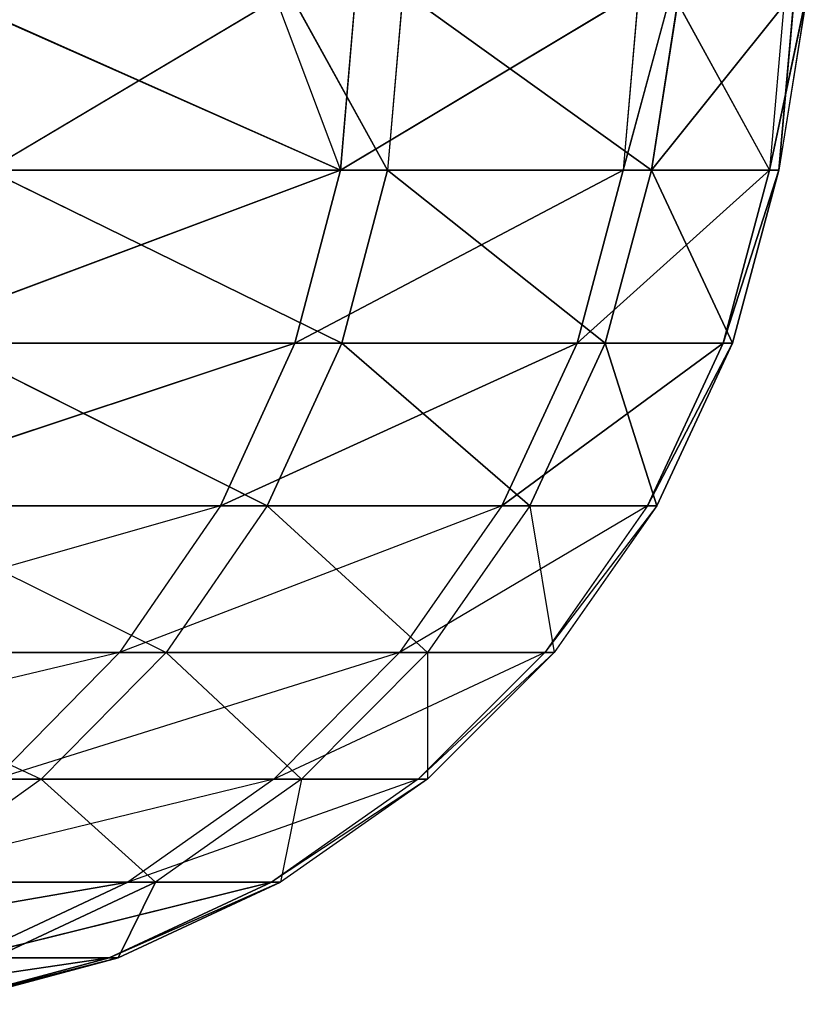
# Model space of a CAD drawing. Extents: x 0 to 8.9, y 0 to 29.9.
# Tile 324 of 656: x 3.8194 to 3.8347, y 0.0003 to 0.0194. Entities that reach past the tile are written whole.
import ezdxf

# ---------------------------------------------------------------- set-up
doc = ezdxf.new("R2010")
doc.units = 0
doc.header["$LTSCALE"] = 2.54
doc.layers.get('0').update_dxf_attribs({"color": 13, "linetype": 'CONTINUOUS'})

# ---------------------------------------------------------------- blocks, each defined once
blk = doc.blocks.new('SZCZOTKA_DO_WC_BEZ_POKRYWK')
at = {"color": 0}
for p, q in [((3.825589, 0.016527, 1.039229), (3.817767, 0.02, 1.003565)), ((3.824583, 0.02, 1.23238), (3.818746, 0.016527, 1.256419)), ((3.824281, 0.02, 1.031082), (3.825589, 0.016527, 1.039229)), ((3.824583, 0.02, 1.23238), (3.826503, 0.016527, 1.220753)), ((3.825887, 0.02, 1.039172), (3.825589, 0.016527, 1.039229)), ((3.831387, 0.02, 1.075278), (3.825589, 0.016527, 1.039229)), ((3.831387, 0.02, 1.075278), (3.825589, 0.016527, 1.039229)), ((3.826802, 0.02, 1.220807), (3.826503, 0.016527, 1.220753)), ((3.826802, 0.02, 1.220807), (3.831635, 0.016527, 1.184616)), ((3.826802, 0.02, 1.220807), (3.831635, 0.016527, 1.184616)), ((3.831387, 0.02, 1.075278), (3.831085, 0.016527, 1.075313)), ((3.832026, 0.02, 1.081135), (3.831085, 0.016527, 1.075313)), ((3.83442, 0.02, 1.14821), (3.831635, 0.016527, 1.184616)), ((3.83442, 0.02, 1.14821), (3.831635, 0.016527, 1.184616)), ((3.832178, 0.02, 1.182303), (3.831635, 0.016527, 1.184616)), ((3.832178, 0.02, 1.182303), (3.831635, 0.016527, 1.184616)), ((3.832026, 0.02, 1.081135), (3.833932, 0.016527, 1.111701)), ((3.834236, 0.02, 1.111689), (3.833932, 0.016527, 1.111701)), ((3.834668, 0.02, 1.131715), (3.833932, 0.016527, 1.111701)), ((3.834668, 0.02, 1.131715), (3.834116, 0.016527, 1.148201)), ((3.83442, 0.02, 1.14821), (3.834116, 0.016527, 1.148201)), ((3.825589, 0.016527, 1.039229), (3.816602, 0.01316, 1.003876)), ((3.825589, 0.016527, 1.039229), (3.816602, 0.01316, 1.003876)), ((3.825589, 0.016527, 1.039229), (3.817473, 0.016527, 1.003643)), ((3.825589, 0.016527, 1.039229), (3.817473, 0.016527, 1.003643)), ((3.818746, 0.016527, 1.256419), (3.826503, 0.016527, 1.220753)), ((3.818746, 0.016527, 1.256419), (3.826503, 0.016527, 1.220753)), ((3.818746, 0.016527, 1.256419), (3.825615, 0.01316, 1.220594)), ((3.818746, 0.016527, 1.256419), (3.825615, 0.01316, 1.220594)), ((3.825589, 0.016527, 1.039229), (3.824702, 0.01316, 1.039397)), ((3.825589, 0.016527, 1.039229), (3.824702, 0.01316, 1.039397)), ((3.831085, 0.016527, 1.075313), (3.824702, 0.01316, 1.039397)), ((3.831085, 0.016527, 1.075313), (3.824702, 0.01316, 1.039397)), ((3.831085, 0.016527, 1.075313), (3.825589, 0.016527, 1.039229)), ((3.831085, 0.016527, 1.075313), (3.825589, 0.016527, 1.039229)), ((3.826503, 0.016527, 1.220753), (3.825615, 0.01316, 1.220594)), ((3.826503, 0.016527, 1.220753), (3.825615, 0.01316, 1.220594)), ((3.826503, 0.016527, 1.220753), (3.831635, 0.016527, 1.184616)), ((3.826503, 0.016527, 1.220753), (3.831635, 0.016527, 1.184616)), ((3.826503, 0.016527, 1.220753), (3.830738, 0.01316, 1.184522)), ((3.826503, 0.016527, 1.220753), (3.830738, 0.01316, 1.184522)), ((3.831085, 0.016527, 1.075313), (3.830189, 0.01316, 1.075416)), ((3.831085, 0.016527, 1.075313), (3.830189, 0.01316, 1.075416)), ((3.833932, 0.016527, 1.111701), (3.830189, 0.01316, 1.075416)), ((3.833932, 0.016527, 1.111701), (3.830189, 0.01316, 1.075416)), ((3.831635, 0.016527, 1.184616), (3.830738, 0.01316, 1.184522)), ((3.831635, 0.016527, 1.184616), (3.830738, 0.01316, 1.184522)), ((3.833932, 0.016527, 1.111701), (3.831085, 0.016527, 1.075313)), ((3.833932, 0.016527, 1.111701), (3.831085, 0.016527, 1.075313)), ((3.831635, 0.016527, 1.184616), (3.834116, 0.016527, 1.148201)), ((3.831635, 0.016527, 1.184616), (3.834116, 0.016527, 1.148201)), ((3.831635, 0.016527, 1.184616), (3.833215, 0.01316, 1.148172)), ((3.831635, 0.016527, 1.184616), (3.833215, 0.01316, 1.148172)), ((3.833932, 0.016527, 1.111701), (3.833031, 0.01316, 1.111739)), ((3.833932, 0.016527, 1.111701), (3.833031, 0.01316, 1.111739)), ((3.834116, 0.016527, 1.148201), (3.833031, 0.01316, 1.111739)), ((3.834116, 0.016527, 1.148201), (3.833031, 0.01316, 1.111739)), ((3.834116, 0.016527, 1.148201), (3.833215, 0.01316, 1.148172)), ((3.834116, 0.016527, 1.148201), (3.833215, 0.01316, 1.148172)), ((3.834116, 0.016527, 1.148201), (3.833932, 0.016527, 1.111701)), ((3.834116, 0.016527, 1.148201), (3.833932, 0.016527, 1.111701)), ((3.824702, 0.01316, 1.039397), (3.815178, 0.01, 1.004256)), ((3.824702, 0.01316, 1.039397), (3.815178, 0.01, 1.004256)), ((3.824702, 0.01316, 1.039397), (3.816602, 0.01316, 1.003876)), ((3.824702, 0.01316, 1.039397), (3.816602, 0.01316, 1.003876)), ((3.817872, 0.01316, 1.256195), (3.825615, 0.01316, 1.220594)), ((3.817872, 0.01316, 1.256195), (3.825615, 0.01316, 1.220594)), ((3.817872, 0.01316, 1.256195), (3.824165, 0.01, 1.220334)), ((3.817872, 0.01316, 1.256195), (3.824165, 0.01, 1.220334)), ((3.824702, 0.01316, 1.039397), (3.823255, 0.01, 1.039672)), ((3.824702, 0.01316, 1.039397), (3.823255, 0.01, 1.039672)), ((3.830189, 0.01316, 1.075416), (3.823255, 0.01, 1.039672)), ((3.830189, 0.01316, 1.075416), (3.823255, 0.01, 1.039672)), ((3.825615, 0.01316, 1.220594), (3.824165, 0.01, 1.220334)), ((3.825615, 0.01316, 1.220594), (3.824165, 0.01, 1.220334)), ((3.830189, 0.01316, 1.075416), (3.824702, 0.01316, 1.039397)), ((3.830189, 0.01316, 1.075416), (3.824702, 0.01316, 1.039397)), ((3.825615, 0.01316, 1.220594), (3.830738, 0.01316, 1.184522)), ((3.825615, 0.01316, 1.220594), (3.830738, 0.01316, 1.184522)), ((3.825615, 0.01316, 1.220594), (3.829273, 0.01, 1.184368)), ((3.825615, 0.01316, 1.220594), (3.829273, 0.01, 1.184368)), ((3.830189, 0.01316, 1.075416), (3.828725, 0.01, 1.075584)), ((3.830189, 0.01316, 1.075416), (3.828725, 0.01, 1.075584)), ((3.833031, 0.01316, 1.111739), (3.828725, 0.01, 1.075584)), ((3.833031, 0.01316, 1.111739), (3.828725, 0.01, 1.075584)), ((3.830738, 0.01316, 1.184522), (3.829273, 0.01, 1.184368)), ((3.830738, 0.01316, 1.184522), (3.829273, 0.01, 1.184368)), ((3.833031, 0.01316, 1.111739), (3.830189, 0.01316, 1.075416)), ((3.833031, 0.01316, 1.111739), (3.830189, 0.01316, 1.075416)), ((3.830738, 0.01316, 1.184522), (3.833215, 0.01316, 1.148172)), ((3.830738, 0.01316, 1.184522), (3.833215, 0.01316, 1.148172)), ((3.830738, 0.01316, 1.184522), (3.831742, 0.01, 1.148126)), ((3.830738, 0.01316, 1.184522), (3.831742, 0.01, 1.148126)), ((3.833031, 0.01316, 1.111739), (3.831559, 0.01, 1.1118)), ((3.833031, 0.01316, 1.111739), (3.831559, 0.01, 1.1118)), ((3.833215, 0.01316, 1.148172), (3.831559, 0.01, 1.1118)), ((3.833215, 0.01316, 1.148172), (3.831559, 0.01, 1.1118)), ((3.833215, 0.01316, 1.148172), (3.831742, 0.01, 1.148126)), ((3.833215, 0.01316, 1.148172), (3.831742, 0.01, 1.148126)), ((3.833215, 0.01316, 1.148172), (3.833031, 0.01316, 1.111739)), ((3.833215, 0.01316, 1.148172), (3.833031, 0.01316, 1.111739)), ((3.823255, 0.01, 1.039672), (3.813246, 0.007144, 1.004771)), ((3.823255, 0.01, 1.039672), (3.815178, 0.01, 1.004256)), ((3.816445, 0.01, 1.25583), (3.822197, 0.007144, 1.21998)), ((3.816445, 0.01, 1.25583), (3.824165, 0.01, 1.220334)), ((3.823255, 0.01, 1.039672), (3.82129, 0.007144, 1.040046)), ((3.828725, 0.01, 1.075584), (3.82129, 0.007144, 1.040046)), ((3.824165, 0.01, 1.220334), (3.822197, 0.007144, 1.21998)), ((3.828725, 0.01, 1.075584), (3.823255, 0.01, 1.039672)), ((3.824165, 0.01, 1.220334), (3.827284, 0.007144, 1.184159)), ((3.824165, 0.01, 1.220334), (3.829273, 0.01, 1.184368)), ((3.828725, 0.01, 1.075584), (3.826738, 0.007144, 1.075813)), ((3.831559, 0.01, 1.1118), (3.826738, 0.007144, 1.075813)), ((3.829273, 0.01, 1.184368), (3.827284, 0.007144, 1.184159)), ((3.831559, 0.01, 1.1118), (3.828725, 0.01, 1.075584)), ((3.829273, 0.01, 1.184368), (3.829743, 0.007144, 1.148063)), ((3.829273, 0.01, 1.184368), (3.831742, 0.01, 1.148126)), ((3.831559, 0.01, 1.1118), (3.829561, 0.007144, 1.111883)), ((3.831742, 0.01, 1.148126), (3.829561, 0.007144, 1.111883)), ((3.831742, 0.01, 1.148126), (3.829743, 0.007144, 1.148063)), ((3.831742, 0.01, 1.148126), (3.831559, 0.01, 1.1118)), ((3.82129, 0.007144, 1.040046), (3.810864, 0.004679, 1.005406)), ((3.82129, 0.007144, 1.040046), (3.813246, 0.007144, 1.004771)), ((3.814508, 0.007144, 1.255334), (3.822197, 0.007144, 1.21998)), ((3.814508, 0.007144, 1.255334), (3.81977, 0.004679, 1.219545)), ((3.82129, 0.007144, 1.040046), (3.818869, 0.004679, 1.040506)), ((3.826738, 0.007144, 1.075813), (3.818869, 0.004679, 1.040506)), ((3.822197, 0.007144, 1.21998), (3.81977, 0.004679, 1.219545)), ((3.826738, 0.007144, 1.075813), (3.82129, 0.007144, 1.040046)), ((3.822197, 0.007144, 1.21998), (3.827284, 0.007144, 1.184159)), ((3.822197, 0.007144, 1.21998), (3.824833, 0.004679, 1.183902)), ((3.826738, 0.007144, 1.075813), (3.82429, 0.004679, 1.076095)), ((3.829561, 0.007144, 1.111883), (3.82429, 0.004679, 1.076095)), ((3.827284, 0.007144, 1.184159), (3.824833, 0.004679, 1.183902)), ((3.829561, 0.007144, 1.111883), (3.826738, 0.007144, 1.075813)), ((3.829561, 0.007144, 1.111883), (3.827098, 0.004679, 1.111986)), ((3.829743, 0.007144, 1.148063), (3.827098, 0.004679, 1.111986)), ((3.829743, 0.007144, 1.148063), (3.827279, 0.004679, 1.147985)), ((3.827284, 0.007144, 1.184159), (3.827279, 0.004679, 1.147985)), ((3.827284, 0.007144, 1.184159), (3.829743, 0.007144, 1.148063)), ((3.829743, 0.007144, 1.148063), (3.829561, 0.007144, 1.111883)), ((3.81212, 0.004679, 1.254722), (3.81977, 0.004679, 1.219545)), ((3.82429, 0.004679, 1.076095), (3.816063, 0.00268, 1.041038)), ((3.81977, 0.004679, 1.219545), (3.816959, 0.00268, 1.21904)), ((3.82429, 0.004679, 1.076095), (3.818869, 0.004679, 1.040506)), ((3.81977, 0.004679, 1.219545), (3.824833, 0.004679, 1.183902)), ((3.81977, 0.004679, 1.219545), (3.821992, 0.00268, 1.183604)), ((3.82429, 0.004679, 1.076095), (3.821452, 0.00268, 1.076422)), ((3.827098, 0.004679, 1.111986), (3.821452, 0.00268, 1.076422)), ((3.824833, 0.004679, 1.183902), (3.821992, 0.00268, 1.183604)), ((3.827098, 0.004679, 1.111986), (3.824245, 0.00268, 1.112104)), ((3.827279, 0.004679, 1.147985), (3.824245, 0.00268, 1.112104)), ((3.827098, 0.004679, 1.111986), (3.82429, 0.004679, 1.076095)), ((3.827279, 0.004679, 1.147985), (3.824425, 0.00268, 1.147895)), ((3.824833, 0.004679, 1.183902), (3.824425, 0.00268, 1.147895)), ((3.824833, 0.004679, 1.183902), (3.827279, 0.004679, 1.147985)), ((3.827279, 0.004679, 1.147985), (3.827098, 0.004679, 1.111986)), ((3.821452, 0.00268, 1.076422), (3.812959, 0.001206, 1.041628)), ((3.821452, 0.00268, 1.076422), (3.812959, 0.001206, 1.041628)), ((3.821452, 0.00268, 1.076422), (3.816063, 0.00268, 1.041038)), ((3.816959, 0.00268, 1.21904), (3.821992, 0.00268, 1.183604)), ((3.821452, 0.00268, 1.076422), (3.818314, 0.001206, 1.076783)), ((3.821452, 0.00268, 1.076422), (3.818314, 0.001206, 1.076783)), ((3.824245, 0.00268, 1.112104), (3.818314, 0.001206, 1.076783)), ((3.824245, 0.00268, 1.112104), (3.818314, 0.001206, 1.076783)), ((3.821992, 0.00268, 1.183604), (3.81885, 0.001206, 1.183274)), ((3.821992, 0.00268, 1.183604), (3.81885, 0.001206, 1.183274)), ((3.824245, 0.00268, 1.112104), (3.821088, 0.001206, 1.112236)), ((3.824245, 0.00268, 1.112104), (3.821088, 0.001206, 1.112236)), ((3.824425, 0.00268, 1.147895), (3.821088, 0.001206, 1.112236)), ((3.824425, 0.00268, 1.147895), (3.821088, 0.001206, 1.112236)), ((3.824425, 0.00268, 1.147895), (3.821267, 0.001206, 1.147796)), ((3.824425, 0.00268, 1.147895), (3.821267, 0.001206, 1.147796)), ((3.821992, 0.00268, 1.183604), (3.821267, 0.001206, 1.147796)), ((3.821992, 0.00268, 1.183604), (3.821267, 0.001206, 1.147796)), ((3.824245, 0.00268, 1.112104), (3.821452, 0.00268, 1.076422)), ((3.821992, 0.00268, 1.183604), (3.824425, 0.00268, 1.147895)), ((3.824425, 0.00268, 1.147895), (3.824245, 0.00268, 1.112104)), ((3.821088, 0.001206, 1.112236), (3.814968, 0.000304, 1.077168)), ((3.821088, 0.001206, 1.112236), (3.814968, 0.000304, 1.077168)), ((3.821088, 0.001206, 1.112236), (3.817723, 0.000304, 1.112375)), ((3.821088, 0.001206, 1.112236), (3.817723, 0.000304, 1.112375)), ((3.821267, 0.001206, 1.147796), (3.817723, 0.000304, 1.112375)), ((3.821267, 0.001206, 1.147796), (3.817723, 0.000304, 1.112375)), ((3.821267, 0.001206, 1.147796), (3.817901, 0.000304, 1.14769)), ((3.821267, 0.001206, 1.147796), (3.817901, 0.000304, 1.14769)), ((3.821088, 0.001206, 1.112236), (3.818314, 0.001206, 1.076783)), ((3.821088, 0.001206, 1.112236), (3.818314, 0.001206, 1.076783)), ((3.81885, 0.001206, 1.183274), (3.821267, 0.001206, 1.147796)), ((3.81885, 0.001206, 1.183274), (3.821267, 0.001206, 1.147796)), ((3.821267, 0.001206, 1.147796), (3.821088, 0.001206, 1.112236)), ((3.821267, 0.001206, 1.147796), (3.821088, 0.001206, 1.112236))]:
    blk.add_line(p, q, dxfattribs=at)
mesh = blk.add_polyface(dxfattribs=at)
corners = [(3.817767, 0.02, 1.003565), (3.825589, 0.016527, 1.039229), (3.817473, 0.016527, 1.003643)]
mesh.append_faces([[corners[k] for k in face] for face in [(0, 1, 2)]], dxfattribs={"color": 0})
mesh = blk.add_polyface(dxfattribs=at)
corners = [(3.824583, 0.02, 1.23238), (3.818746, 0.016527, 1.256419), (3.826503, 0.016527, 1.220753)]
mesh.append_faces([[corners[k] for k in face] for face in [(0, 1, 2)]], dxfattribs={"color": 0})
mesh = blk.add_polyface(dxfattribs=at)
corners = [(3.831387, 0.02, 1.075278), (3.825589, 0.016527, 1.039229), (3.825887, 0.02, 1.039172)]
mesh.append_faces([[corners[k] for k in face] for face in [(0, 1, 2)]], dxfattribs={"color": 0})
mesh = blk.add_polyface(dxfattribs=at)
corners = [(3.831387, 0.02, 1.075278), (3.831085, 0.016527, 1.075313), (3.825589, 0.016527, 1.039229)]
mesh.append_faces([[corners[k] for k in face] for face in [(0, 1, 2)]], dxfattribs={"color": 0})
mesh = blk.add_polyface(dxfattribs=at)
corners = [(3.826802, 0.02, 1.220807), (3.826503, 0.016527, 1.220753), (3.831635, 0.016527, 1.184616)]
mesh.append_faces([[corners[k] for k in face] for face in [(0, 1, 2)]], dxfattribs={"color": 0})
mesh = blk.add_polyface(dxfattribs=at)
corners = [(3.826802, 0.02, 1.220807), (3.831635, 0.016527, 1.184616), (3.832178, 0.02, 1.182303)]
mesh.append_faces([[corners[k] for k in face] for face in [(0, 1, 2)]], dxfattribs={"color": 0})
mesh = blk.add_polyface(dxfattribs=at)
corners = [(3.832026, 0.02, 1.081135), (3.833932, 0.016527, 1.111701), (3.831085, 0.016527, 1.075313)]
mesh.append_faces([[corners[k] for k in face] for face in [(0, 1, 2)]], dxfattribs={"color": 0})
mesh = blk.add_polyface(dxfattribs=at)
corners = [(3.83442, 0.02, 1.14821), (3.831635, 0.016527, 1.184616), (3.834116, 0.016527, 1.148201)]
mesh.append_faces([[corners[k] for k in face] for face in [(0, 1, 2)]], dxfattribs={"color": 0})
mesh = blk.add_polyface(dxfattribs=at)
corners = [(3.832178, 0.02, 1.182303), (3.831635, 0.016527, 1.184616), (3.83442, 0.02, 1.14821)]
mesh.append_faces([[corners[k] for k in face] for face in [(0, 1, 2)]], dxfattribs={"color": 0})
mesh = blk.add_polyface(dxfattribs=at)
corners = [(3.834668, 0.02, 1.131715), (3.834116, 0.016527, 1.148201), (3.833932, 0.016527, 1.111701)]
mesh.append_faces([[corners[k] for k in face] for face in [(0, 1, 2)]], dxfattribs={"color": 0})
mesh = blk.add_polyface(dxfattribs=at)
corners = [(3.825589, 0.016527, 1.039229), (3.816602, 0.01316, 1.003876), (3.817473, 0.016527, 1.003643)]
mesh.append_faces([[corners[k] for k in face] for face in [(0, 1, 2)]], dxfattribs={"color": 0})
mesh = blk.add_polyface(dxfattribs=at)
corners = [(3.825589, 0.016527, 1.039229), (3.824702, 0.01316, 1.039397), (3.816602, 0.01316, 1.003876)]
mesh.append_faces([[corners[k] for k in face] for face in [(0, 1, 2)]], dxfattribs={"color": 0})
mesh = blk.add_polyface(dxfattribs=at)
corners = [(3.818746, 0.016527, 1.256419), (3.817872, 0.01316, 1.256195), (3.825615, 0.01316, 1.220594)]
mesh.append_faces([[corners[k] for k in face] for face in [(0, 1, 2)]], dxfattribs={"color": 0})
mesh = blk.add_polyface(dxfattribs=at)
corners = [(3.818746, 0.016527, 1.256419), (3.825615, 0.01316, 1.220594), (3.826503, 0.016527, 1.220753)]
mesh.append_faces([[corners[k] for k in face] for face in [(0, 1, 2)]], dxfattribs={"color": 0})
mesh = blk.add_polyface(dxfattribs=at)
corners = [(3.831085, 0.016527, 1.075313), (3.824702, 0.01316, 1.039397), (3.825589, 0.016527, 1.039229)]
mesh.append_faces([[corners[k] for k in face] for face in [(0, 1, 2)]], dxfattribs={"color": 0})
mesh = blk.add_polyface(dxfattribs=at)
corners = [(3.831085, 0.016527, 1.075313), (3.830189, 0.01316, 1.075416), (3.824702, 0.01316, 1.039397)]
mesh.append_faces([[corners[k] for k in face] for face in [(0, 1, 2)]], dxfattribs={"color": 0})
mesh = blk.add_polyface(dxfattribs=at)
corners = [(3.826503, 0.016527, 1.220753), (3.825615, 0.01316, 1.220594), (3.830738, 0.01316, 1.184522)]
mesh.append_faces([[corners[k] for k in face] for face in [(0, 1, 2)]], dxfattribs={"color": 0})
mesh = blk.add_polyface(dxfattribs=at)
corners = [(3.826503, 0.016527, 1.220753), (3.830738, 0.01316, 1.184522), (3.831635, 0.016527, 1.184616)]
mesh.append_faces([[corners[k] for k in face] for face in [(0, 1, 2)]], dxfattribs={"color": 0})
mesh = blk.add_polyface(dxfattribs=at)
corners = [(3.833932, 0.016527, 1.111701), (3.830189, 0.01316, 1.075416), (3.831085, 0.016527, 1.075313)]
mesh.append_faces([[corners[k] for k in face] for face in [(0, 1, 2)]], dxfattribs={"color": 0})
mesh = blk.add_polyface(dxfattribs=at)
corners = [(3.833932, 0.016527, 1.111701), (3.833031, 0.01316, 1.111739), (3.830189, 0.01316, 1.075416)]
mesh.append_faces([[corners[k] for k in face] for face in [(0, 1, 2)]], dxfattribs={"color": 0})
mesh = blk.add_polyface(dxfattribs=at)
corners = [(3.831635, 0.016527, 1.184616), (3.830738, 0.01316, 1.184522), (3.833215, 0.01316, 1.148172)]
mesh.append_faces([[corners[k] for k in face] for face in [(0, 1, 2)]], dxfattribs={"color": 0})
mesh = blk.add_polyface(dxfattribs=at)
corners = [(3.831635, 0.016527, 1.184616), (3.833215, 0.01316, 1.148172), (3.834116, 0.016527, 1.148201)]
mesh.append_faces([[corners[k] for k in face] for face in [(0, 1, 2)]], dxfattribs={"color": 0})
mesh = blk.add_polyface(dxfattribs=at)
corners = [(3.834116, 0.016527, 1.148201), (3.833031, 0.01316, 1.111739), (3.833932, 0.016527, 1.111701)]
mesh.append_faces([[corners[k] for k in face] for face in [(0, 1, 2)]], dxfattribs={"color": 0})
mesh = blk.add_polyface(dxfattribs=at)
corners = [(3.834116, 0.016527, 1.148201), (3.833215, 0.01316, 1.148172), (3.833031, 0.01316, 1.111739)]
mesh.append_faces([[corners[k] for k in face] for face in [(0, 1, 2)]], dxfattribs={"color": 0})
mesh = blk.add_polyface(dxfattribs=at)
corners = [(3.824702, 0.01316, 1.039397), (3.815178, 0.01, 1.004256), (3.816602, 0.01316, 1.003876)]
mesh.append_faces([[corners[k] for k in face] for face in [(0, 1, 2)]], dxfattribs={"color": 0})
mesh = blk.add_polyface(dxfattribs=at)
corners = [(3.824702, 0.01316, 1.039397), (3.823255, 0.01, 1.039672), (3.815178, 0.01, 1.004256)]
mesh.append_faces([[corners[k] for k in face] for face in [(0, 1, 2)]], dxfattribs={"color": 0})
mesh = blk.add_polyface(dxfattribs=at)
corners = [(3.817872, 0.01316, 1.256195), (3.816445, 0.01, 1.25583), (3.824165, 0.01, 1.220334)]
mesh.append_faces([[corners[k] for k in face] for face in [(0, 1, 2)]], dxfattribs={"color": 0})
mesh = blk.add_polyface(dxfattribs=at)
corners = [(3.817872, 0.01316, 1.256195), (3.824165, 0.01, 1.220334), (3.825615, 0.01316, 1.220594)]
mesh.append_faces([[corners[k] for k in face] for face in [(0, 1, 2)]], dxfattribs={"color": 0})
mesh = blk.add_polyface(dxfattribs=at)
corners = [(3.830189, 0.01316, 1.075416), (3.823255, 0.01, 1.039672), (3.824702, 0.01316, 1.039397)]
mesh.append_faces([[corners[k] for k in face] for face in [(0, 1, 2)]], dxfattribs={"color": 0})
mesh = blk.add_polyface(dxfattribs=at)
corners = [(3.830189, 0.01316, 1.075416), (3.828725, 0.01, 1.075584), (3.823255, 0.01, 1.039672)]
mesh.append_faces([[corners[k] for k in face] for face in [(0, 1, 2)]], dxfattribs={"color": 0})
mesh = blk.add_polyface(dxfattribs=at)
corners = [(3.825615, 0.01316, 1.220594), (3.824165, 0.01, 1.220334), (3.829273, 0.01, 1.184368)]
mesh.append_faces([[corners[k] for k in face] for face in [(0, 1, 2)]], dxfattribs={"color": 0})
mesh = blk.add_polyface(dxfattribs=at)
corners = [(3.825615, 0.01316, 1.220594), (3.829273, 0.01, 1.184368), (3.830738, 0.01316, 1.184522)]
mesh.append_faces([[corners[k] for k in face] for face in [(0, 1, 2)]], dxfattribs={"color": 0})
mesh = blk.add_polyface(dxfattribs=at)
corners = [(3.833031, 0.01316, 1.111739), (3.828725, 0.01, 1.075584), (3.830189, 0.01316, 1.075416)]
mesh.append_faces([[corners[k] for k in face] for face in [(0, 1, 2)]], dxfattribs={"color": 0})
mesh = blk.add_polyface(dxfattribs=at)
corners = [(3.833031, 0.01316, 1.111739), (3.831559, 0.01, 1.1118), (3.828725, 0.01, 1.075584)]
mesh.append_faces([[corners[k] for k in face] for face in [(0, 1, 2)]], dxfattribs={"color": 0})
mesh = blk.add_polyface(dxfattribs=at)
corners = [(3.830738, 0.01316, 1.184522), (3.829273, 0.01, 1.184368), (3.831742, 0.01, 1.148126)]
mesh.append_faces([[corners[k] for k in face] for face in [(0, 1, 2)]], dxfattribs={"color": 0})
mesh = blk.add_polyface(dxfattribs=at)
corners = [(3.830738, 0.01316, 1.184522), (3.831742, 0.01, 1.148126), (3.833215, 0.01316, 1.148172)]
mesh.append_faces([[corners[k] for k in face] for face in [(0, 1, 2)]], dxfattribs={"color": 0})
mesh = blk.add_polyface(dxfattribs=at)
corners = [(3.833215, 0.01316, 1.148172), (3.831559, 0.01, 1.1118), (3.833031, 0.01316, 1.111739)]
mesh.append_faces([[corners[k] for k in face] for face in [(0, 1, 2)]], dxfattribs={"color": 0})
mesh = blk.add_polyface(dxfattribs=at)
corners = [(3.833215, 0.01316, 1.148172), (3.831742, 0.01, 1.148126), (3.831559, 0.01, 1.1118)]
mesh.append_faces([[corners[k] for k in face] for face in [(0, 1, 2)]], dxfattribs={"color": 0})
mesh = blk.add_polyface(dxfattribs=at)
corners = [(3.821452, 0.00268, 1.076422), (3.812959, 0.001206, 1.041628), (3.816063, 0.00268, 1.041038)]
mesh.append_faces([[corners[k] for k in face] for face in [(0, 1, 2)]], dxfattribs={"color": 0})
mesh = blk.add_polyface(dxfattribs=at)
corners = [(3.818314, 0.001206, 1.076783), (3.812959, 0.001206, 1.041628), (3.821452, 0.00268, 1.076422)]
mesh.append_faces([[corners[k] for k in face] for face in [(0, 1, 2)]], dxfattribs={"color": 0})
mesh = blk.add_polyface(dxfattribs=at)
corners = [(3.816959, 0.00268, 1.21904), (3.81885, 0.001206, 1.183274), (3.821992, 0.00268, 1.183604)]
mesh.append_faces([[corners[k] for k in face] for face in [(0, 1, 2)]], dxfattribs={"color": 0})
mesh = blk.add_polyface(dxfattribs=at)
corners = [(3.824245, 0.00268, 1.112104), (3.818314, 0.001206, 1.076783), (3.821452, 0.00268, 1.076422)]
mesh.append_faces([[corners[k] for k in face] for face in [(0, 1, 2)]], dxfattribs={"color": 0})
mesh = blk.add_polyface(dxfattribs=at)
corners = [(3.821088, 0.001206, 1.112236), (3.818314, 0.001206, 1.076783), (3.824245, 0.00268, 1.112104)]
mesh.append_faces([[corners[k] for k in face] for face in [(0, 1, 2)]], dxfattribs={"color": 0})
mesh = blk.add_polyface(dxfattribs=at)
corners = [(3.821992, 0.00268, 1.183604), (3.81885, 0.001206, 1.183274), (3.821267, 0.001206, 1.147796)]
mesh.append_faces([[corners[k] for k in face] for face in [(0, 1, 2)]], dxfattribs={"color": 0})
mesh = blk.add_polyface(dxfattribs=at)
corners = [(3.824425, 0.00268, 1.147895), (3.821088, 0.001206, 1.112236), (3.824245, 0.00268, 1.112104)]
mesh.append_faces([[corners[k] for k in face] for face in [(0, 1, 2)]], dxfattribs={"color": 0})
mesh = blk.add_polyface(dxfattribs=at)
corners = [(3.824425, 0.00268, 1.147895), (3.821267, 0.001206, 1.147796), (3.821088, 0.001206, 1.112236)]
mesh.append_faces([[corners[k] for k in face] for face in [(0, 1, 2)]], dxfattribs={"color": 0})
mesh = blk.add_polyface(dxfattribs=at)
corners = [(3.821992, 0.00268, 1.183604), (3.821267, 0.001206, 1.147796), (3.824425, 0.00268, 1.147895)]
mesh.append_faces([[corners[k] for k in face] for face in [(0, 1, 2)]], dxfattribs={"color": 0})
mesh = blk.add_polyface(dxfattribs=at)
corners = [(3.821088, 0.001206, 1.112236), (3.814968, 0.000304, 1.077168), (3.818314, 0.001206, 1.076783)]
mesh.append_faces([[corners[k] for k in face] for face in [(0, 1, 2)]], dxfattribs={"color": 0})
mesh = blk.add_polyface(dxfattribs=at)
corners = [(3.817723, 0.000304, 1.112375), (3.814968, 0.000304, 1.077168), (3.821088, 0.001206, 1.112236)]
mesh.append_faces([[corners[k] for k in face] for face in [(0, 1, 2)]], dxfattribs={"color": 0})
mesh = blk.add_polyface(dxfattribs=at)
corners = [(3.821267, 0.001206, 1.147796), (3.817723, 0.000304, 1.112375), (3.821088, 0.001206, 1.112236)]
mesh.append_faces([[corners[k] for k in face] for face in [(0, 1, 2)]], dxfattribs={"color": 0})
mesh = blk.add_polyface(dxfattribs=at)
corners = [(3.821267, 0.001206, 1.147796), (3.817901, 0.000304, 1.14769), (3.817723, 0.000304, 1.112375)]
mesh.append_faces([[corners[k] for k in face] for face in [(0, 1, 2)]], dxfattribs={"color": 0})
mesh = blk.add_polyface(dxfattribs=at)
corners = [(3.81885, 0.001206, 1.183274), (3.817901, 0.000304, 1.14769), (3.821267, 0.001206, 1.147796)]
mesh.append_faces([[corners[k] for k in face] for face in [(0, 1, 2)]], dxfattribs={"color": 0})

msp = doc.modelspace()

# ---------------------------------------------------------------- block references
at = {"color": 0}
msp.add_blockref('SZCZOTKA_DO_WC_BEZ_POKRYWK', (0, 0), dxfattribs=at)

doc.saveas('drawing.dxf')
